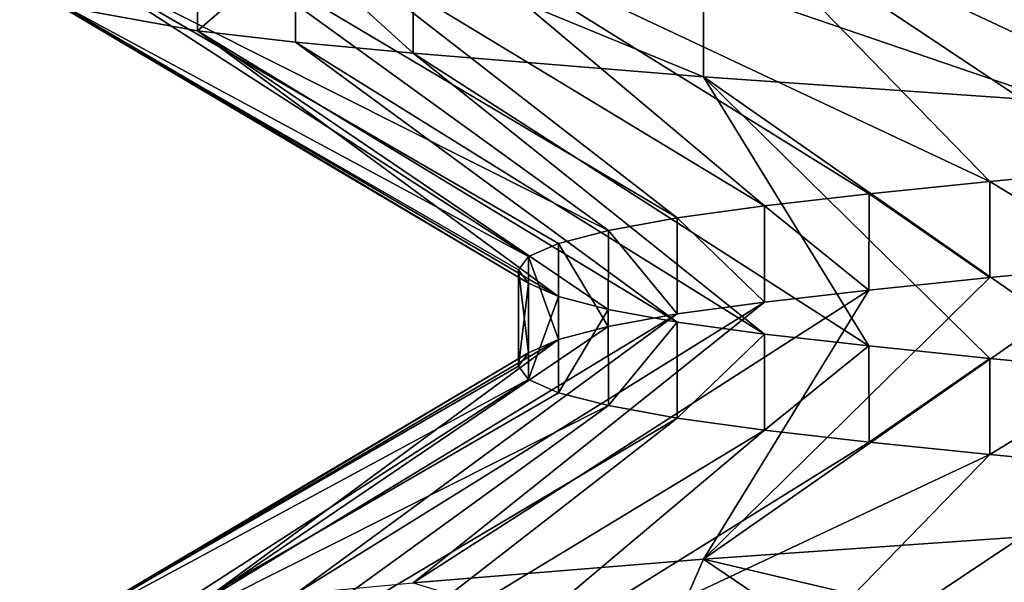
# Model space of a CAD drawing. Header units: inches. Extents: x -4.64 to 4.64, y -1.42 to 0.49.
# Tile 576 of 608: x 4.155 to 4.1951, y 0.2684 to 0.2912. Entities that reach past the tile are written whole.
import ezdxf

# ---------------------------------------------------------------- set-up
doc = ezdxf.new("R2010")
doc.units = ezdxf.units.IN
doc.header["$LTSCALE"] = 65.185185
doc.header["$MEASUREMENT"] = 0
for name, color, linetype in [('108', 7, 'CONTINUOUS'), ('111', 7, 'CONTINUOUS'), ('112', 7, 'CONTINUOUS'), ('114', 7, 'CONTINUOUS'), ('276', 7, 'CONTINUOUS'), ('362', 7, 'CONTINUOUS'), ('365', 7, 'CONTINUOUS'), ('366', 7, 'CONTINUOUS'), ('368', 7, 'CONTINUOUS'), ('513', 7, 'CONTINUOUS')]:
    doc.layers.add(name, color=color, linetype=linetype)

msp = doc.modelspace()

# ---------------------------------------------------------------- linework, layer by layer
at = {"layer": '108', "color": 7, "linetype": 'CONTINUOUS', "true_color": 0x969696}
for points in [[(4.182822, 0.269297, 8.692173), (4.195651, 0.266297, 8.702918), (4.197219, 0.270304, 8.703988), (4.182822, 0.269297, 8.692173)], [(4.17101, 0.268344, 8.677779), (4.181057, 0.265258, 8.690359), (4.182822, 0.269297, 8.692173), (4.17101, 0.268344, 8.677779)], [(4.181057, 0.265258, 8.690359), (4.188033, 0.265773, 8.697007), (4.182822, 0.269297, 8.692173), (4.181057, 0.265258, 8.690359)], [(4.188033, 0.265773, 8.697007), (4.195651, 0.266297, 8.702918), (4.182822, 0.269297, 8.692173), (4.188033, 0.265773, 8.697007)]]:
    msp.add_3dface(points, dxfattribs=at)
at = {"layer": '111', "color": 7, "linetype": 'CONTINUOUS', "true_color": 0x969696}
for points in [[(4.162234, 0.290788, 8.58864), (4.156826, 0.291767, 8.606463), (4.162234, 0.294694, 8.58864), (4.162234, 0.290788, 8.58864)], [(4.166217, 0.294234, 8.580217), (4.162234, 0.290788, 8.58864), (4.162234, 0.294694, 8.58864), (4.166217, 0.294234, 8.580217)], [(4.166217, 0.290328, 8.580218), (4.162234, 0.290788, 8.58864), (4.166217, 0.294234, 8.580217), (4.166217, 0.290328, 8.580218)], [(4.17101, 0.289874, 8.572221), (4.166217, 0.290328, 8.580218), (4.166217, 0.294234, 8.580217), (4.17101, 0.289874, 8.572221)], [(4.171011, 0.293781, 8.57222), (4.17101, 0.289874, 8.572221), (4.166217, 0.294234, 8.580217), (4.171011, 0.293781, 8.57222)], [(4.182822, 0.288921, 8.557827), (4.17101, 0.289874, 8.572221), (4.171011, 0.293781, 8.57222), (4.182822, 0.288921, 8.557827)], [(4.182823, 0.292827, 8.557827), (4.182822, 0.288921, 8.557827), (4.171011, 0.293781, 8.57222), (4.182823, 0.292827, 8.557827)], [(4.197219, 0.287915, 8.546012), (4.182822, 0.288921, 8.557827), (4.182823, 0.292827, 8.557827), (4.197219, 0.287915, 8.546012)], [(4.19722, 0.291818, 8.546011), (4.197219, 0.287915, 8.546012), (4.182823, 0.292827, 8.557827), (4.19722, 0.291818, 8.546011)]]:
    msp.add_3dface(points, dxfattribs=at)
at = {"layer": '112', "color": 7, "linetype": 'CONTINUOUS', "true_color": 0x969696}
for points in [[(4.182822, 0.269297, 8.692173), (4.197219, 0.270304, 8.703988), (4.200008, 0.28128, 8.680509), (4.182822, 0.269297, 8.692173)], [(4.19448, 0.280754, 8.67498), (4.182822, 0.269297, 8.692173), (4.200008, 0.28128, 8.680509), (4.19448, 0.280754, 8.67498)], [(4.189558, 0.280247, 8.6689), (4.182822, 0.269297, 8.692173), (4.19448, 0.280754, 8.67498), (4.189558, 0.280247, 8.6689)], [(4.17101, 0.268344, 8.677779), (4.182822, 0.269297, 8.692173), (4.189558, 0.280247, 8.6689), (4.17101, 0.268344, 8.677779)], [(4.185303, 0.27976, 8.662347), (4.17101, 0.268344, 8.677779), (4.189558, 0.280247, 8.6689), (4.185303, 0.27976, 8.662347)], [(4.166217, 0.267891, 8.669782), (4.17101, 0.268344, 8.677779), (4.185303, 0.27976, 8.662347), (4.166217, 0.267891, 8.669782)], [(4.181753, 0.279274, 8.655378), (4.166217, 0.267891, 8.669782), (4.185303, 0.27976, 8.662347), (4.181753, 0.279274, 8.655378)], [(4.162234, 0.267431, 8.66136), (4.166217, 0.267891, 8.669782), (4.181753, 0.279274, 8.655378), (4.162234, 0.267431, 8.66136)], [(4.178952, 0.278766, 8.648081), (4.162234, 0.267431, 8.66136), (4.181753, 0.279274, 8.655378), (4.178952, 0.278766, 8.648081)], [(4.176929, 0.278237, 8.640527), (4.162234, 0.267431, 8.66136), (4.178952, 0.278766, 8.648081), (4.176929, 0.278237, 8.640527)], [(4.156826, 0.266452, 8.643537), (4.162234, 0.267431, 8.66136), (4.176929, 0.278237, 8.640527), (4.156826, 0.266452, 8.643537)], [(4.175706, 0.277698, 8.632805), (4.156826, 0.266452, 8.643537), (4.176929, 0.278237, 8.640527), (4.175706, 0.277698, 8.632805)], [(4.155, 0.265438, 8.625001), (4.156826, 0.266452, 8.643537), (4.175706, 0.277698, 8.632805), (4.155, 0.265438, 8.625001)], [(4.175297, 0.277156, 8.624994), (4.155, 0.265438, 8.625001), (4.175706, 0.277698, 8.632805), (4.175297, 0.277156, 8.624994)], [(4.175708, 0.27661, 8.617184), (4.155, 0.265438, 8.625001), (4.175297, 0.277156, 8.624994), (4.175708, 0.27661, 8.617184)], [(4.156826, 0.26442, 8.606465), (4.155, 0.265438, 8.625001), (4.175708, 0.27661, 8.617184), (4.156826, 0.26442, 8.606465)], [(4.176931, 0.276072, 8.609462), (4.156826, 0.26442, 8.606465), (4.175708, 0.27661, 8.617184), (4.176931, 0.276072, 8.609462)], [(4.178956, 0.275546, 8.60191), (4.156826, 0.26442, 8.606465), (4.176931, 0.276072, 8.609462), (4.178956, 0.275546, 8.60191)], [(4.162234, 0.263444, 8.58864), (4.156826, 0.26442, 8.606465), (4.178956, 0.275546, 8.60191), (4.162234, 0.263444, 8.58864)], [(4.181757, 0.275039, 8.594613), (4.162234, 0.263444, 8.58864), (4.178956, 0.275546, 8.60191), (4.181757, 0.275039, 8.594613)], [(4.166217, 0.262984, 8.580217), (4.162234, 0.263444, 8.58864), (4.181757, 0.275039, 8.594613), (4.166217, 0.262984, 8.580217)], [(4.185307, 0.274552, 8.587646), (4.166217, 0.262984, 8.580217), (4.181757, 0.275039, 8.594613), (4.185307, 0.274552, 8.587646)], [(4.171011, 0.262531, 8.57222), (4.166217, 0.262984, 8.580217), (4.185307, 0.274552, 8.587646), (4.171011, 0.262531, 8.57222)], [(4.189562, 0.274066, 8.581094), (4.171011, 0.262531, 8.57222), (4.185307, 0.274552, 8.587646), (4.189562, 0.274066, 8.581094)], [(4.194483, 0.273558, 8.575016), (4.171011, 0.262531, 8.57222), (4.189562, 0.274066, 8.581094), (4.194483, 0.273558, 8.575016)], [(4.182823, 0.261577, 8.557827), (4.171011, 0.262531, 8.57222), (4.194483, 0.273558, 8.575016), (4.182823, 0.261577, 8.557827)], [(4.200011, 0.27303, 8.569488), (4.182823, 0.261577, 8.557827), (4.194483, 0.273558, 8.575016), (4.200011, 0.27303, 8.569488)], [(4.20609, 0.27249, 8.564565), (4.182823, 0.261577, 8.557827), (4.200011, 0.27303, 8.569488), (4.20609, 0.27249, 8.564565)], [(4.19722, 0.260568, 8.546011), (4.182823, 0.261577, 8.557827), (4.20609, 0.27249, 8.564565), (4.19722, 0.260568, 8.546011)]]:
    msp.add_3dface(points, dxfattribs=at)
at = {"layer": '114', "color": 7, "linetype": 'CONTINUOUS', "true_color": 0x969696}
for points in [[(4.19722, 0.29765, 8.703989), (4.182823, 0.296642, 8.692173), (4.20609, 0.285728, 8.685435), (4.19722, 0.29765, 8.703989)], [(4.182823, 0.296642, 8.692173), (4.171011, 0.295687, 8.67778), (4.194483, 0.284661, 8.674984), (4.182823, 0.296642, 8.692173)], [(4.20609, 0.285728, 8.685435), (4.182823, 0.296642, 8.692173), (4.200011, 0.285189, 8.680512), (4.20609, 0.285728, 8.685435)], [(4.200011, 0.285189, 8.680512), (4.182823, 0.296642, 8.692173), (4.194483, 0.284661, 8.674984), (4.200011, 0.285189, 8.680512)], [(4.171011, 0.295687, 8.67778), (4.166217, 0.295234, 8.669783), (4.185307, 0.283667, 8.662354), (4.171011, 0.295687, 8.67778)], [(4.194483, 0.284661, 8.674984), (4.171011, 0.295687, 8.67778), (4.189562, 0.284153, 8.668906), (4.194483, 0.284661, 8.674984)], [(4.189562, 0.284153, 8.668906), (4.171011, 0.295687, 8.67778), (4.185307, 0.283667, 8.662354), (4.189562, 0.284153, 8.668906)], [(4.166217, 0.295234, 8.669783), (4.162234, 0.294775, 8.66136), (4.181757, 0.28318, 8.655387), (4.166217, 0.295234, 8.669783)], [(4.185307, 0.283667, 8.662354), (4.166217, 0.295234, 8.669783), (4.181757, 0.28318, 8.655387), (4.185307, 0.283667, 8.662354)], [(4.162234, 0.294775, 8.66136), (4.156826, 0.293798, 8.643535), (4.178956, 0.282673, 8.64809), (4.162234, 0.294775, 8.66136)], [(4.181757, 0.28318, 8.655387), (4.162234, 0.294775, 8.66136), (4.178956, 0.282673, 8.64809), (4.181757, 0.28318, 8.655387)], [(4.156826, 0.293798, 8.643535), (4.155, 0.292781, 8.624999), (4.175708, 0.281609, 8.632816), (4.156826, 0.293798, 8.643535)], [(4.178956, 0.282673, 8.64809), (4.156826, 0.293798, 8.643535), (4.176931, 0.282146, 8.640538), (4.178956, 0.282673, 8.64809)], [(4.176931, 0.282146, 8.640538), (4.156826, 0.293798, 8.643535), (4.175708, 0.281609, 8.632816), (4.176931, 0.282146, 8.640538)], [(4.155, 0.292781, 8.624999), (4.156826, 0.291767, 8.606463), (4.175706, 0.28052, 8.617195), (4.155, 0.292781, 8.624999)], [(4.175708, 0.281609, 8.632816), (4.155, 0.292781, 8.624999), (4.175297, 0.281063, 8.625006), (4.175708, 0.281609, 8.632816)], [(4.175297, 0.281063, 8.625006), (4.155, 0.292781, 8.624999), (4.175706, 0.28052, 8.617195), (4.175297, 0.281063, 8.625006)], [(4.156826, 0.291767, 8.606463), (4.162234, 0.290788, 8.58864), (4.176929, 0.279981, 8.609473), (4.156826, 0.291767, 8.606463)], [(4.175706, 0.28052, 8.617195), (4.156826, 0.291767, 8.606463), (4.176929, 0.279981, 8.609473), (4.175706, 0.28052, 8.617195)], [(4.162234, 0.290788, 8.58864), (4.166217, 0.290328, 8.580218), (4.181753, 0.278945, 8.594622), (4.162234, 0.290788, 8.58864)], [(4.176929, 0.279981, 8.609473), (4.162234, 0.290788, 8.58864), (4.178952, 0.279453, 8.601919), (4.176929, 0.279981, 8.609473)], [(4.178952, 0.279453, 8.601919), (4.162234, 0.290788, 8.58864), (4.181753, 0.278945, 8.594622), (4.178952, 0.279453, 8.601919)], [(4.166217, 0.290328, 8.580218), (4.17101, 0.289874, 8.572221), (4.185303, 0.278459, 8.587653), (4.166217, 0.290328, 8.580218)], [(4.181753, 0.278945, 8.594622), (4.166217, 0.290328, 8.580218), (4.185303, 0.278459, 8.587653), (4.181753, 0.278945, 8.594622)], [(4.17101, 0.289874, 8.572221), (4.182822, 0.288921, 8.557827), (4.189558, 0.277972, 8.5811), (4.17101, 0.289874, 8.572221)], [(4.185303, 0.278459, 8.587653), (4.17101, 0.289874, 8.572221), (4.189558, 0.277972, 8.5811), (4.185303, 0.278459, 8.587653)], [(4.182822, 0.288921, 8.557827), (4.197219, 0.287915, 8.546012), (4.200008, 0.276938, 8.569491), (4.182822, 0.288921, 8.557827)], [(4.189558, 0.277972, 8.5811), (4.182822, 0.288921, 8.557827), (4.19448, 0.277465, 8.57502), (4.189558, 0.277972, 8.5811)], [(4.19448, 0.277465, 8.57502), (4.182822, 0.288921, 8.557827), (4.200008, 0.276938, 8.569491), (4.19448, 0.277465, 8.57502)]]:
    msp.add_3dface(points, dxfattribs=at)
at = {"layer": '276', "color": 7, "linetype": 'CONTINUOUS', "true_color": 0x969696}
for points in [[(4.200008, 0.28128, 8.680509), (4.200011, 0.285189, 8.680512), (4.194483, 0.284661, 8.674984), (4.200008, 0.28128, 8.680509)], [(4.19448, 0.280754, 8.67498), (4.194483, 0.284661, 8.674984), (4.189562, 0.284153, 8.668906), (4.19448, 0.280754, 8.67498)], [(4.19448, 0.280754, 8.67498), (4.200008, 0.28128, 8.680509), (4.194483, 0.284661, 8.674984), (4.19448, 0.280754, 8.67498)], [(4.189558, 0.280247, 8.6689), (4.189562, 0.284153, 8.668906), (4.185307, 0.283667, 8.662354), (4.189558, 0.280247, 8.6689)], [(4.189558, 0.280247, 8.6689), (4.19448, 0.280754, 8.67498), (4.189562, 0.284153, 8.668906), (4.189558, 0.280247, 8.6689)], [(4.185303, 0.27976, 8.662347), (4.185307, 0.283667, 8.662354), (4.181757, 0.28318, 8.655387), (4.185303, 0.27976, 8.662347)], [(4.185303, 0.27976, 8.662347), (4.189558, 0.280247, 8.6689), (4.185307, 0.283667, 8.662354), (4.185303, 0.27976, 8.662347)], [(4.181753, 0.279274, 8.655378), (4.181757, 0.28318, 8.655387), (4.178956, 0.282673, 8.64809), (4.181753, 0.279274, 8.655378)], [(4.181753, 0.279274, 8.655378), (4.185303, 0.27976, 8.662347), (4.181757, 0.28318, 8.655387), (4.181753, 0.279274, 8.655378)], [(4.178952, 0.278766, 8.648081), (4.178956, 0.282673, 8.64809), (4.176931, 0.282146, 8.640538), (4.178952, 0.278766, 8.648081)], [(4.178952, 0.278766, 8.648081), (4.181753, 0.279274, 8.655378), (4.178956, 0.282673, 8.64809), (4.178952, 0.278766, 8.648081)], [(4.176929, 0.278237, 8.640527), (4.176931, 0.282146, 8.640538), (4.175708, 0.281609, 8.632816), (4.176929, 0.278237, 8.640527)], [(4.176929, 0.278237, 8.640527), (4.178952, 0.278766, 8.648081), (4.176931, 0.282146, 8.640538), (4.176929, 0.278237, 8.640527)], [(4.175706, 0.277698, 8.632805), (4.175708, 0.281609, 8.632816), (4.175297, 0.281063, 8.625006), (4.175706, 0.277698, 8.632805)], [(4.175706, 0.277698, 8.632805), (4.176929, 0.278237, 8.640527), (4.175708, 0.281609, 8.632816), (4.175706, 0.277698, 8.632805)], [(4.175297, 0.277156, 8.624994), (4.175706, 0.277698, 8.632805), (4.175297, 0.281063, 8.625006), (4.175297, 0.277156, 8.624994)], [(4.175297, 0.277156, 8.624994), (4.175297, 0.281063, 8.625006), (4.175706, 0.28052, 8.617195), (4.175297, 0.277156, 8.624994)], [(4.175708, 0.27661, 8.617184), (4.175297, 0.277156, 8.624994), (4.175706, 0.28052, 8.617195), (4.175708, 0.27661, 8.617184)], [(4.175708, 0.27661, 8.617184), (4.175706, 0.28052, 8.617195), (4.176929, 0.279981, 8.609473), (4.175708, 0.27661, 8.617184)], [(4.176931, 0.276072, 8.609462), (4.175708, 0.27661, 8.617184), (4.176929, 0.279981, 8.609473), (4.176931, 0.276072, 8.609462)], [(4.176931, 0.276072, 8.609462), (4.176929, 0.279981, 8.609473), (4.178952, 0.279453, 8.601919), (4.176931, 0.276072, 8.609462)], [(4.178956, 0.275546, 8.60191), (4.176931, 0.276072, 8.609462), (4.178952, 0.279453, 8.601919), (4.178956, 0.275546, 8.60191)], [(4.178956, 0.275546, 8.60191), (4.178952, 0.279453, 8.601919), (4.181753, 0.278945, 8.594622), (4.178956, 0.275546, 8.60191)], [(4.181757, 0.275039, 8.594613), (4.178956, 0.275546, 8.60191), (4.181753, 0.278945, 8.594622), (4.181757, 0.275039, 8.594613)], [(4.181757, 0.275039, 8.594613), (4.181753, 0.278945, 8.594622), (4.185303, 0.278459, 8.587653), (4.181757, 0.275039, 8.594613)], [(4.185307, 0.274552, 8.587646), (4.181757, 0.275039, 8.594613), (4.185303, 0.278459, 8.587653), (4.185307, 0.274552, 8.587646)], [(4.185307, 0.274552, 8.587646), (4.185303, 0.278459, 8.587653), (4.189558, 0.277972, 8.5811), (4.185307, 0.274552, 8.587646)], [(4.189562, 0.274066, 8.581094), (4.185307, 0.274552, 8.587646), (4.189558, 0.277972, 8.5811), (4.189562, 0.274066, 8.581094)], [(4.189562, 0.274066, 8.581094), (4.189558, 0.277972, 8.5811), (4.19448, 0.277465, 8.57502), (4.189562, 0.274066, 8.581094)], [(4.194483, 0.273558, 8.575016), (4.189562, 0.274066, 8.581094), (4.19448, 0.277465, 8.57502), (4.194483, 0.273558, 8.575016)], [(4.194483, 0.273558, 8.575016), (4.19448, 0.277465, 8.57502), (4.200008, 0.276938, 8.569491), (4.194483, 0.273558, 8.575016)], [(4.200011, 0.27303, 8.569488), (4.194483, 0.273558, 8.575016), (4.200008, 0.276938, 8.569491), (4.200011, 0.27303, 8.569488)]]:
    msp.add_3dface(points, dxfattribs=at)
at = {"layer": '362', "color": 7, "linetype": 'CONTINUOUS', "true_color": 0x969696}
for points in [[(4.182822, 0.269297, -8.557827), (4.195651, 0.266297, -8.547082), (4.197219, 0.270304, -8.546012), (4.182822, 0.269297, -8.557827)], [(4.17101, 0.268344, -8.572221), (4.181057, 0.265258, -8.559641), (4.182822, 0.269297, -8.557827), (4.17101, 0.268344, -8.572221)], [(4.181057, 0.265258, -8.559641), (4.188033, 0.265773, -8.552993), (4.182822, 0.269297, -8.557827), (4.181057, 0.265258, -8.559641)], [(4.188033, 0.265773, -8.552993), (4.195651, 0.266297, -8.547082), (4.182822, 0.269297, -8.557827), (4.188033, 0.265773, -8.552993)]]:
    msp.add_3dface(points, dxfattribs=at)
at = {"layer": '365', "color": 7, "linetype": 'CONTINUOUS', "true_color": 0x969696}
for points in [[(4.162234, 0.290788, -8.66136), (4.156826, 0.291767, -8.643537), (4.162234, 0.294694, -8.66136), (4.162234, 0.290788, -8.66136)], [(4.166217, 0.294234, -8.669783), (4.162234, 0.290788, -8.66136), (4.162234, 0.294694, -8.66136), (4.166217, 0.294234, -8.669783)], [(4.166217, 0.290328, -8.669782), (4.162234, 0.290788, -8.66136), (4.166217, 0.294234, -8.669783), (4.166217, 0.290328, -8.669782)], [(4.17101, 0.289874, -8.677779), (4.166217, 0.290328, -8.669782), (4.166217, 0.294234, -8.669783), (4.17101, 0.289874, -8.677779)], [(4.171011, 0.293781, -8.67778), (4.17101, 0.289874, -8.677779), (4.166217, 0.294234, -8.669783), (4.171011, 0.293781, -8.67778)], [(4.182822, 0.288921, -8.692173), (4.17101, 0.289874, -8.677779), (4.171011, 0.293781, -8.67778), (4.182822, 0.288921, -8.692173)], [(4.182823, 0.292827, -8.692173), (4.182822, 0.288921, -8.692173), (4.171011, 0.293781, -8.67778), (4.182823, 0.292827, -8.692173)], [(4.197219, 0.287915, -8.703988), (4.182822, 0.288921, -8.692173), (4.182823, 0.292827, -8.692173), (4.197219, 0.287915, -8.703988)], [(4.19722, 0.291818, -8.703989), (4.197219, 0.287915, -8.703988), (4.182823, 0.292827, -8.692173), (4.19722, 0.291818, -8.703989)]]:
    msp.add_3dface(points, dxfattribs=at)
at = {"layer": '366', "color": 7, "linetype": 'CONTINUOUS', "true_color": 0x969696}
for points in [[(4.182822, 0.269297, -8.557827), (4.197219, 0.270304, -8.546012), (4.200008, 0.28128, -8.569491), (4.182822, 0.269297, -8.557827)], [(4.19448, 0.280754, -8.57502), (4.182822, 0.269297, -8.557827), (4.200008, 0.28128, -8.569491), (4.19448, 0.280754, -8.57502)], [(4.189558, 0.280247, -8.5811), (4.182822, 0.269297, -8.557827), (4.19448, 0.280754, -8.57502), (4.189558, 0.280247, -8.5811)], [(4.17101, 0.268344, -8.572221), (4.182822, 0.269297, -8.557827), (4.189558, 0.280247, -8.5811), (4.17101, 0.268344, -8.572221)], [(4.185303, 0.27976, -8.587653), (4.17101, 0.268344, -8.572221), (4.189558, 0.280247, -8.5811), (4.185303, 0.27976, -8.587653)], [(4.166217, 0.267891, -8.580218), (4.17101, 0.268344, -8.572221), (4.185303, 0.27976, -8.587653), (4.166217, 0.267891, -8.580218)], [(4.181753, 0.279274, -8.594622), (4.166217, 0.267891, -8.580218), (4.185303, 0.27976, -8.587653), (4.181753, 0.279274, -8.594622)], [(4.162234, 0.267431, -8.58864), (4.166217, 0.267891, -8.580218), (4.181753, 0.279274, -8.594622), (4.162234, 0.267431, -8.58864)], [(4.178952, 0.278766, -8.601919), (4.162234, 0.267431, -8.58864), (4.181753, 0.279274, -8.594622), (4.178952, 0.278766, -8.601919)], [(4.176929, 0.278237, -8.609473), (4.162234, 0.267431, -8.58864), (4.178952, 0.278766, -8.601919), (4.176929, 0.278237, -8.609473)], [(4.156826, 0.266452, -8.606463), (4.162234, 0.267431, -8.58864), (4.176929, 0.278237, -8.609473), (4.156826, 0.266452, -8.606463)], [(4.175706, 0.277698, -8.617195), (4.156826, 0.266452, -8.606463), (4.176929, 0.278237, -8.609473), (4.175706, 0.277698, -8.617195)], [(4.155, 0.265438, -8.624999), (4.156826, 0.266452, -8.606463), (4.175706, 0.277698, -8.617195), (4.155, 0.265438, -8.624999)], [(4.175297, 0.277156, -8.625006), (4.155, 0.265438, -8.624999), (4.175706, 0.277698, -8.617195), (4.175297, 0.277156, -8.625006)], [(4.175708, 0.27661, -8.632816), (4.155, 0.265438, -8.624999), (4.175297, 0.277156, -8.625006), (4.175708, 0.27661, -8.632816)], [(4.156826, 0.26442, -8.643535), (4.155, 0.265438, -8.624999), (4.175708, 0.27661, -8.632816), (4.156826, 0.26442, -8.643535)], [(4.176931, 0.276072, -8.640538), (4.156826, 0.26442, -8.643535), (4.175708, 0.27661, -8.632816), (4.176931, 0.276072, -8.640538)], [(4.178956, 0.275546, -8.64809), (4.156826, 0.26442, -8.643535), (4.176931, 0.276072, -8.640538), (4.178956, 0.275546, -8.64809)], [(4.162234, 0.263444, -8.66136), (4.156826, 0.26442, -8.643535), (4.178956, 0.275546, -8.64809), (4.162234, 0.263444, -8.66136)], [(4.181757, 0.275039, -8.655387), (4.162234, 0.263444, -8.66136), (4.178956, 0.275546, -8.64809), (4.181757, 0.275039, -8.655387)], [(4.166217, 0.262984, -8.669783), (4.162234, 0.263444, -8.66136), (4.181757, 0.275039, -8.655387), (4.166217, 0.262984, -8.669783)], [(4.185307, 0.274552, -8.662354), (4.166217, 0.262984, -8.669783), (4.181757, 0.275039, -8.655387), (4.185307, 0.274552, -8.662354)], [(4.171011, 0.262531, -8.67778), (4.166217, 0.262984, -8.669783), (4.185307, 0.274552, -8.662354), (4.171011, 0.262531, -8.67778)], [(4.189562, 0.274066, -8.668906), (4.171011, 0.262531, -8.67778), (4.185307, 0.274552, -8.662354), (4.189562, 0.274066, -8.668906)], [(4.194483, 0.273558, -8.674984), (4.171011, 0.262531, -8.67778), (4.189562, 0.274066, -8.668906), (4.194483, 0.273558, -8.674984)], [(4.182823, 0.261577, -8.692173), (4.171011, 0.262531, -8.67778), (4.194483, 0.273558, -8.674984), (4.182823, 0.261577, -8.692173)], [(4.200011, 0.27303, -8.680512), (4.182823, 0.261577, -8.692173), (4.194483, 0.273558, -8.674984), (4.200011, 0.27303, -8.680512)], [(4.20609, 0.27249, -8.685435), (4.182823, 0.261577, -8.692173), (4.200011, 0.27303, -8.680512), (4.20609, 0.27249, -8.685435)], [(4.19722, 0.260568, -8.703989), (4.182823, 0.261577, -8.692173), (4.20609, 0.27249, -8.685435), (4.19722, 0.260568, -8.703989)]]:
    msp.add_3dface(points, dxfattribs=at)
at = {"layer": '368', "color": 7, "linetype": 'CONTINUOUS', "true_color": 0x969696}
for points in [[(4.19722, 0.29765, -8.546011), (4.182823, 0.296642, -8.557827), (4.20609, 0.285728, -8.564565), (4.19722, 0.29765, -8.546011)], [(4.182823, 0.296642, -8.557827), (4.171011, 0.295687, -8.57222), (4.194483, 0.284661, -8.575016), (4.182823, 0.296642, -8.557827)], [(4.20609, 0.285728, -8.564565), (4.182823, 0.296642, -8.557827), (4.200011, 0.285189, -8.569488), (4.20609, 0.285728, -8.564565)], [(4.200011, 0.285189, -8.569488), (4.182823, 0.296642, -8.557827), (4.194483, 0.284661, -8.575016), (4.200011, 0.285189, -8.569488)], [(4.171011, 0.295687, -8.57222), (4.166217, 0.295234, -8.580217), (4.185307, 0.283667, -8.587646), (4.171011, 0.295687, -8.57222)], [(4.194483, 0.284661, -8.575016), (4.171011, 0.295687, -8.57222), (4.189562, 0.284153, -8.581094), (4.194483, 0.284661, -8.575016)], [(4.189562, 0.284153, -8.581094), (4.171011, 0.295687, -8.57222), (4.185307, 0.283667, -8.587646), (4.189562, 0.284153, -8.581094)], [(4.166217, 0.295234, -8.580217), (4.162234, 0.294775, -8.58864), (4.181757, 0.28318, -8.594613), (4.166217, 0.295234, -8.580217)], [(4.185307, 0.283667, -8.587646), (4.166217, 0.295234, -8.580217), (4.181757, 0.28318, -8.594613), (4.185307, 0.283667, -8.587646)], [(4.162234, 0.294775, -8.58864), (4.156826, 0.293798, -8.606465), (4.178956, 0.282673, -8.60191), (4.162234, 0.294775, -8.58864)], [(4.181757, 0.28318, -8.594613), (4.162234, 0.294775, -8.58864), (4.178956, 0.282673, -8.60191), (4.181757, 0.28318, -8.594613)], [(4.156826, 0.293798, -8.606465), (4.155, 0.292781, -8.625001), (4.175708, 0.281609, -8.617184), (4.156826, 0.293798, -8.606465)], [(4.178956, 0.282673, -8.60191), (4.156826, 0.293798, -8.606465), (4.176931, 0.282146, -8.609462), (4.178956, 0.282673, -8.60191)], [(4.176931, 0.282146, -8.609462), (4.156826, 0.293798, -8.606465), (4.175708, 0.281609, -8.617184), (4.176931, 0.282146, -8.609462)], [(4.155, 0.292781, -8.625001), (4.156826, 0.291767, -8.643537), (4.175706, 0.28052, -8.632805), (4.155, 0.292781, -8.625001)], [(4.175708, 0.281609, -8.617184), (4.155, 0.292781, -8.625001), (4.175297, 0.281063, -8.624994), (4.175708, 0.281609, -8.617184)], [(4.175297, 0.281063, -8.624994), (4.155, 0.292781, -8.625001), (4.175706, 0.28052, -8.632805), (4.175297, 0.281063, -8.624994)], [(4.156826, 0.291767, -8.643537), (4.162234, 0.290788, -8.66136), (4.176929, 0.279981, -8.640527), (4.156826, 0.291767, -8.643537)], [(4.175706, 0.28052, -8.632805), (4.156826, 0.291767, -8.643537), (4.176929, 0.279981, -8.640527), (4.175706, 0.28052, -8.632805)], [(4.162234, 0.290788, -8.66136), (4.166217, 0.290328, -8.669782), (4.181753, 0.278945, -8.655378), (4.162234, 0.290788, -8.66136)], [(4.176929, 0.279981, -8.640527), (4.162234, 0.290788, -8.66136), (4.178952, 0.279453, -8.648081), (4.176929, 0.279981, -8.640527)], [(4.178952, 0.279453, -8.648081), (4.162234, 0.290788, -8.66136), (4.181753, 0.278945, -8.655378), (4.178952, 0.279453, -8.648081)], [(4.166217, 0.290328, -8.669782), (4.17101, 0.289874, -8.677779), (4.185303, 0.278459, -8.662347), (4.166217, 0.290328, -8.669782)], [(4.181753, 0.278945, -8.655378), (4.166217, 0.290328, -8.669782), (4.185303, 0.278459, -8.662347), (4.181753, 0.278945, -8.655378)], [(4.17101, 0.289874, -8.677779), (4.182822, 0.288921, -8.692173), (4.189558, 0.277972, -8.6689), (4.17101, 0.289874, -8.677779)], [(4.185303, 0.278459, -8.662347), (4.17101, 0.289874, -8.677779), (4.189558, 0.277972, -8.6689), (4.185303, 0.278459, -8.662347)], [(4.182822, 0.288921, -8.692173), (4.197219, 0.287915, -8.703988), (4.200008, 0.276938, -8.680509), (4.182822, 0.288921, -8.692173)], [(4.189558, 0.277972, -8.6689), (4.182822, 0.288921, -8.692173), (4.19448, 0.277465, -8.67498), (4.189558, 0.277972, -8.6689)], [(4.19448, 0.277465, -8.67498), (4.182822, 0.288921, -8.692173), (4.200008, 0.276938, -8.680509), (4.19448, 0.277465, -8.67498)]]:
    msp.add_3dface(points, dxfattribs=at)
at = {"layer": '513', "color": 7, "linetype": 'CONTINUOUS', "true_color": 0x969696}
for points in [[(4.200008, 0.28128, -8.569491), (4.200011, 0.285189, -8.569488), (4.194483, 0.284661, -8.575016), (4.200008, 0.28128, -8.569491)], [(4.19448, 0.280754, -8.57502), (4.194483, 0.284661, -8.575016), (4.189562, 0.284153, -8.581094), (4.19448, 0.280754, -8.57502)], [(4.19448, 0.280754, -8.57502), (4.200008, 0.28128, -8.569491), (4.194483, 0.284661, -8.575016), (4.19448, 0.280754, -8.57502)], [(4.189558, 0.280247, -8.5811), (4.189562, 0.284153, -8.581094), (4.185307, 0.283667, -8.587646), (4.189558, 0.280247, -8.5811)], [(4.189558, 0.280247, -8.5811), (4.19448, 0.280754, -8.57502), (4.189562, 0.284153, -8.581094), (4.189558, 0.280247, -8.5811)], [(4.185303, 0.27976, -8.587653), (4.185307, 0.283667, -8.587646), (4.181757, 0.28318, -8.594613), (4.185303, 0.27976, -8.587653)], [(4.185303, 0.27976, -8.587653), (4.189558, 0.280247, -8.5811), (4.185307, 0.283667, -8.587646), (4.185303, 0.27976, -8.587653)], [(4.181753, 0.279274, -8.594622), (4.181757, 0.28318, -8.594613), (4.178956, 0.282673, -8.60191), (4.181753, 0.279274, -8.594622)], [(4.181753, 0.279274, -8.594622), (4.185303, 0.27976, -8.587653), (4.181757, 0.28318, -8.594613), (4.181753, 0.279274, -8.594622)], [(4.178952, 0.278766, -8.601919), (4.178956, 0.282673, -8.60191), (4.176931, 0.282146, -8.609462), (4.178952, 0.278766, -8.601919)], [(4.178952, 0.278766, -8.601919), (4.181753, 0.279274, -8.594622), (4.178956, 0.282673, -8.60191), (4.178952, 0.278766, -8.601919)], [(4.176929, 0.278237, -8.609473), (4.176931, 0.282146, -8.609462), (4.175708, 0.281609, -8.617184), (4.176929, 0.278237, -8.609473)], [(4.176929, 0.278237, -8.609473), (4.178952, 0.278766, -8.601919), (4.176931, 0.282146, -8.609462), (4.176929, 0.278237, -8.609473)], [(4.175706, 0.277698, -8.617195), (4.175708, 0.281609, -8.617184), (4.175297, 0.281063, -8.624994), (4.175706, 0.277698, -8.617195)], [(4.175706, 0.277698, -8.617195), (4.176929, 0.278237, -8.609473), (4.175708, 0.281609, -8.617184), (4.175706, 0.277698, -8.617195)], [(4.175297, 0.277156, -8.625006), (4.175706, 0.277698, -8.617195), (4.175297, 0.281063, -8.624994), (4.175297, 0.277156, -8.625006)], [(4.175297, 0.277156, -8.625006), (4.175297, 0.281063, -8.624994), (4.175706, 0.28052, -8.632805), (4.175297, 0.277156, -8.625006)], [(4.175708, 0.27661, -8.632816), (4.175297, 0.277156, -8.625006), (4.175706, 0.28052, -8.632805), (4.175708, 0.27661, -8.632816)], [(4.175708, 0.27661, -8.632816), (4.175706, 0.28052, -8.632805), (4.176929, 0.279981, -8.640527), (4.175708, 0.27661, -8.632816)], [(4.176931, 0.276072, -8.640538), (4.175708, 0.27661, -8.632816), (4.176929, 0.279981, -8.640527), (4.176931, 0.276072, -8.640538)], [(4.176931, 0.276072, -8.640538), (4.176929, 0.279981, -8.640527), (4.178952, 0.279453, -8.648081), (4.176931, 0.276072, -8.640538)], [(4.178956, 0.275546, -8.64809), (4.176931, 0.276072, -8.640538), (4.178952, 0.279453, -8.648081), (4.178956, 0.275546, -8.64809)], [(4.178956, 0.275546, -8.64809), (4.178952, 0.279453, -8.648081), (4.181753, 0.278945, -8.655378), (4.178956, 0.275546, -8.64809)], [(4.181757, 0.275039, -8.655387), (4.178956, 0.275546, -8.64809), (4.181753, 0.278945, -8.655378), (4.181757, 0.275039, -8.655387)], [(4.181757, 0.275039, -8.655387), (4.181753, 0.278945, -8.655378), (4.185303, 0.278459, -8.662347), (4.181757, 0.275039, -8.655387)], [(4.185307, 0.274552, -8.662354), (4.181757, 0.275039, -8.655387), (4.185303, 0.278459, -8.662347), (4.185307, 0.274552, -8.662354)], [(4.185307, 0.274552, -8.662354), (4.185303, 0.278459, -8.662347), (4.189558, 0.277972, -8.6689), (4.185307, 0.274552, -8.662354)], [(4.189562, 0.274066, -8.668906), (4.185307, 0.274552, -8.662354), (4.189558, 0.277972, -8.6689), (4.189562, 0.274066, -8.668906)], [(4.189562, 0.274066, -8.668906), (4.189558, 0.277972, -8.6689), (4.19448, 0.277465, -8.67498), (4.189562, 0.274066, -8.668906)], [(4.194483, 0.273558, -8.674984), (4.189562, 0.274066, -8.668906), (4.19448, 0.277465, -8.67498), (4.194483, 0.273558, -8.674984)], [(4.194483, 0.273558, -8.674984), (4.19448, 0.277465, -8.67498), (4.200008, 0.276938, -8.680509), (4.194483, 0.273558, -8.674984)], [(4.200011, 0.27303, -8.680512), (4.194483, 0.273558, -8.674984), (4.200008, 0.276938, -8.680509), (4.200011, 0.27303, -8.680512)]]:
    msp.add_3dface(points, dxfattribs=at)

doc.saveas('drawing.dxf')
